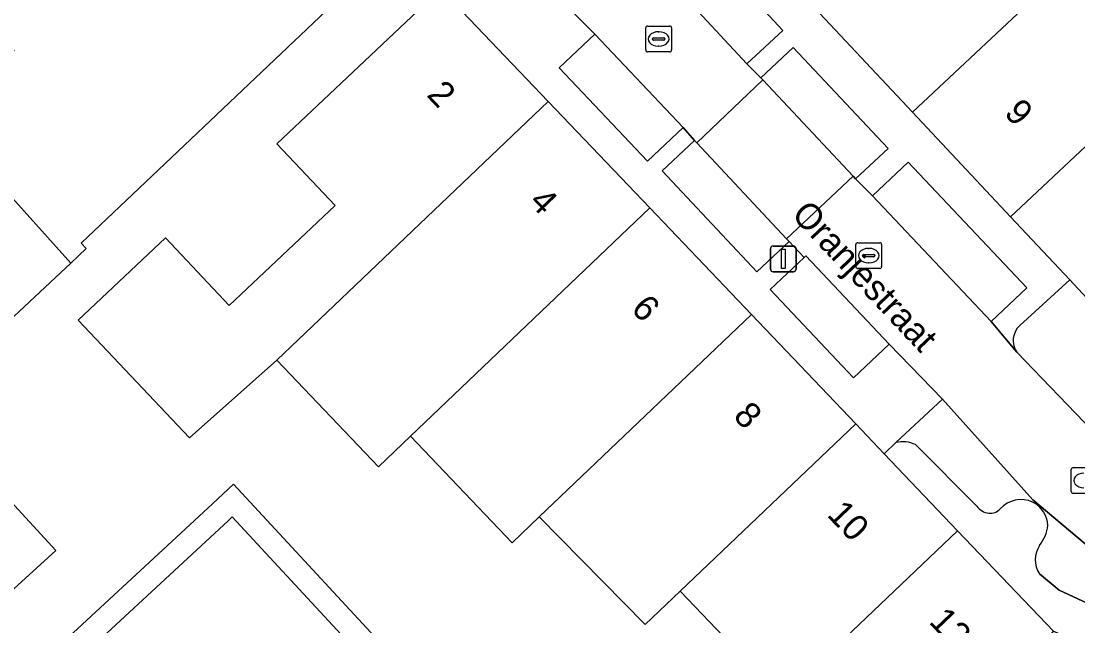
# Model space of a CAD drawing. Extents: x 160663 to 161506, y 382245 to 383291.
# Drawn here: x 160812.75 to 160853.7, y 383003.62 to 383027.06 of the extents above; entities that cross this region are included whole.
import ezdxf

# ---------------------------------------------------------------- set-up
doc = ezdxf.new("R2010")
doc.units = 0
for name, color, linetype in [('IMGEO_Erf', 7, 'Continuous'), ('IMGEO_Groenvoorziening', 7, 'Continuous'), ('IMGEO_Kolk', 7, 'Continuous'), ('IMGEO_Lichtmast', 7, 'Continuous'), ('IMGEO_Openbare_ruimte_label', 7, 'Continuous'), ('IMGEO_Pand', 7, 'Continuous'), ('IMGEO_Pand_nummerreeks', 7, 'Continuous'), ('IMGEO_Parkeervlak_open', 7, 'Continuous'), ('IMGEO_Voetpad_open', 7, 'Continuous'), ('IMGEO_Woonerf_open', 7, 'Continuous')]:
    doc.layers.add(name, color=color, linetype=linetype)

msp = doc.modelspace()

# ---------------------------------------------------------------- linework, layer by layer
at = {"layer": 'IMGEO_Erf'}
for points in [[(160826.068, 383028.889), (160815.072, 383018.458), (160815.277, 383018.246), (160814.674, 383017.683), (160808.861, 383012.25)], [(160842.238, 383000.83), (160838.295, 383004.966), (160836.938, 383003.672), (160832.829, 383007.846), (160832.487, 383007.521), (160831.777, 383006.845), (160827.844, 383010.976), (160826.599, 383009.788), (160822.658, 383013.921), (160819.271, 383010.907), (160814.967, 383015.464), (160818.347, 383018.656), (160820.818, 383016.038), (160824.925, 383019.917), (160822.666, 383022.308), (160829.02, 383028.308)], [(160813.018, 383001.742), (160820.162, 383008.359), (160820.979, 383009.117), (160827.916, 383001.628)], [(160812.633, 383008.14), (160814.093, 383006.549), (160812.326, 383004.927)], [(160827.256, 383001.016), (160820.93, 383007.845), (160820.773, 383007.699), (160813.63, 383001.082)]]:
    msp.add_lwpolyline(points, dxfattribs=at)
at = {"layer": 'IMGEO_Groenvoorziening'}
for points in [[(160841.416, 383024.862), (160841.493, 383024.78), (160844.995, 383021.047), (160845.091, 383020.945), (160846.349, 383022.125), (160842.674, 383026.042)], [(160837.594, 383021.26), (160841.263, 383017.349), (160842.515, 383018.523), (160842.417, 383018.628), (160838.938, 383022.336), (160838.846, 383022.434)]]:
    msp.add_lwpolyline(points, close=True, dxfattribs=at)
at = {"layer": 'IMGEO_Kolk'}
for p, q in [((160837.031, 383026.867), (160837.883, 383026.867)), ((160836.956, 383025.941), (160836.956, 383026.793)), ((160837.258, 383026.41), (160837.656, 383026.41)), ((160837.444, 383026.647), (160837.469, 383026.647)), ((160837.957, 383026.793), (160837.957, 383025.941)), ((160837.215, 383026.361), (160837.215, 383026.373)), ((160837.653, 383026.324), (160837.255, 383026.324)), ((160837.467, 383026.087), (160837.442, 383026.087)), ((160837.699, 383026.373), (160837.699, 383026.361)), ((160837.883, 383025.867), (160837.031, 383025.867)), ((160845.097, 383017.546), (160845.097, 383018.398)), ((160845.172, 383018.472), (160846.024, 383018.472)), ((160845.585, 383018.252), (160845.61, 383018.252)), ((160846.098, 383018.398), (160846.098, 383017.546)), ((160845.356, 383017.966), (160845.356, 383017.978)), ((160845.794, 383017.929), (160845.396, 383017.929)), ((160845.399, 383018.015), (160845.797, 383018.015)), ((160845.84, 383017.978), (160845.84, 383017.966)), ((160846.024, 383017.472), (160845.172, 383017.472)), ((160845.608, 383017.692), (160845.583, 383017.692)), ((160853.443, 383008.833), (160853.443, 383009.685)), ((160853.518, 383009.759), (160854.37, 383009.759)), ((160854.37, 383008.759), (160853.518, 383008.759))]:
    msp.add_line(p, q, dxfattribs=at)
for points in [[(160837.031, 383026.867), (160837.883, 383026.867)], [(160836.956, 383025.941), (160836.956, 383026.793)], [(160837.957, 383026.793), (160837.957, 383025.941)], [(160837.883, 383025.867), (160837.031, 383025.867)], [(160845.097, 383017.546), (160845.097, 383018.398)], [(160845.172, 383018.472), (160846.024, 383018.472)], [(160846.098, 383018.398), (160846.098, 383017.546)], [(160846.024, 383017.472), (160845.172, 383017.472)], [(160853.443, 383008.833), (160853.443, 383009.685)], [(160853.518, 383009.759), (160854.37, 383009.759)], [(160854.37, 383008.759), (160853.518, 383008.759)]]:
    msp.add_lwpolyline(points, dxfattribs=at)
for centre, radius, start, end in [((160837.033, 383026.791), 0.0765, 91.552, 178.448), ((160837.033, 383026.791), 0.0765, 91.552, 178.448), ((160837.881, 383026.791), 0.0765, 1.552, 88.448), ((160837.881, 383026.791), 0.0765, 1.552, 88.448), ((160837.255, 383026.37), 0.0403, 85.8775, 175.7526), ((160837.66, 383026.372), 0.0386, 1.7309, 96.639), ((160837.252, 383026.36), 0.0366, 178.938, 274.7102), ((160837.656, 383026.367), 0.043, 264.8664, 352.4533), ((160837.033, 383025.943), 0.0765, 181.552, 268.448), ((160837.033, 383025.943), 0.0765, 181.552, 268.448), ((160837.881, 383025.943), 0.0765, 271.552, 358.448), ((160837.881, 383025.943), 0.0765, 271.552, 358.448), ((160845.174, 383018.396), 0.0765, 91.552, 178.448), ((160845.174, 383018.396), 0.0765, 91.552, 178.448), ((160846.022, 383018.396), 0.0765, 1.552, 88.448), ((160846.022, 383018.396), 0.0765, 1.552, 88.448), ((160845.396, 383017.975), 0.0403, 85.8775, 175.7526), ((160845.393, 383017.965), 0.0366, 178.938, 274.7102), ((160845.797, 383017.972), 0.043, 264.8664, 352.4533), ((160845.801, 383017.977), 0.0386, 1.7309, 96.639), ((160845.174, 383017.548), 0.0765, 181.552, 268.448), ((160845.174, 383017.548), 0.0765, 181.552, 268.448), ((160846.022, 383017.548), 0.0765, 271.552, 358.448), ((160846.022, 383017.548), 0.0765, 271.552, 358.448), ((160853.52, 383009.683), 0.0765, 91.552, 178.448), ((160853.52, 383009.683), 0.0765, 91.552, 178.448), ((160853.52, 383008.835), 0.0765, 181.552, 268.448), ((160853.52, 383008.835), 0.0765, 181.552, 268.448)]:
    msp.add_arc(centre, radius, start, end, dxfattribs=at)
for centre, major_axis, ratio, start_param, end_param in [((160837.443, 383026.367), (-0.387, 0.002), 0.722429, 4.712389, 7.853982), ((160837.468, 383026.367), (-0.39, 0.002), 0.717154, 1.570796, 4.712389), ((160845.584, 383017.972), (-0.387, 0.002), 0.722429, 4.712389, 7.853982), ((160845.609, 383017.972), (-0.39, 0.002), 0.717154, 1.570796, 4.712389), ((160853.93, 383009.259), (-0.387, 0.002), 0.722429, 4.712389, 7.853982)]:
    msp.add_ellipse(centre, major_axis=major_axis, ratio=ratio, start_param=start_param, end_param=end_param, dxfattribs=at)
at = {"layer": 'IMGEO_Lichtmast'}
for p, q in [((160841.791, 383017.444), (160841.791, 383018.244)), ((160841.791, 383018.244), (160841.791, 383017.444)), ((160841.891, 383018.344), (160842.681, 383018.344)), ((160842.681, 383018.344), (160841.891, 383018.344)), ((160842.781, 383018.244), (160842.781, 383017.444)), ((160842.781, 383017.444), (160842.781, 383018.244)), ((160842.681, 383017.344), (160841.891, 383017.344)), ((160841.891, 383017.344), (160842.681, 383017.344))]:
    msp.add_line(p, q, dxfattribs=at)
msp.add_lwpolyline([(160842.211, 383018.219), (160842.361, 383018.219), (160842.361, 383017.469), (160842.211, 383017.469), (160842.211, 383018.219)], dxfattribs=at)
for centre, start, end in [((160841.891, 383018.244), 90, 180), ((160841.891, 383018.244), 90, 180), ((160842.681, 383018.244), 0, 90), ((160842.681, 383018.244), 360, 90), ((160841.891, 383017.444), 180, 270), ((160841.891, 383017.444), 180, 270), ((160842.681, 383017.444), 270, 0), ((160842.681, 383017.444), 270, 0)]:
    msp.add_arc(centre, 0.1, start, end, dxfattribs=at)
at = {"layer": 'IMGEO_Pand'}
for points in [[(160808.25, 383043.991), (160805.771, 383046.596), (160805.74, 383046.629), (160799.131, 383040.441), (160798.881, 383040.207), (160811.78, 383026.66), (160812.484, 383025.921), (160809.853, 383023.497), (160809.603, 383023.267), (160811.497, 383021.202), (160814.674, 383017.683), (160815.277, 383018.246), (160815.072, 383018.458), (160826.068, 383028.889), (160823.688, 383031.397), (160824.264, 383031.944), (160821.689, 383034.658), (160821.562, 383034.792), (160819.167, 383032.52)], [(160860.118, 383035.56), (160858.099, 383037.712), (160853.326, 383033.233), (160851.546, 383035.13), (160849.686, 383033.385), (160843.494, 383027.575), (160847.294, 383023.525)], [(160847.294, 383023.525), (160851.095, 383019.475), (160857.315, 383025.312), (160855.665, 383027.071), (160862.269, 383033.267), (160860.118, 383035.56)], [(160866.061, 383025.903), (160867.773, 383027.51), (160865.686, 383029.735), (160859.027, 383023.487), (160857.315, 383025.312), (160851.095, 383019.475), (160853.385, 383017.034), (160854.895, 383015.425)], [(160822.658, 383013.921), (160833.176, 383023.95), (160829.02, 383028.308), (160822.666, 383022.308), (160824.925, 383019.917), (160820.818, 383016.038), (160818.347, 383018.656), (160814.967, 383015.464), (160819.271, 383010.907)], [(160822.658, 383013.921), (160826.599, 383009.788), (160827.844, 383010.976), (160837.116, 383019.818), (160833.176, 383023.95)], [(160814.674, 383017.683), (160811.497, 383021.202), (160809.467, 383019.307), (160805.883, 383023.157), (160802.091, 383019.626), (160805.737, 383015.711), (160808.861, 383012.25)], [(160841.058, 383015.684), (160837.116, 383019.818), (160827.844, 383010.976), (160831.777, 383006.845), (160832.487, 383007.521), (160832.829, 383007.846)], [(160808.861, 383012.25), (160805.737, 383015.711), (160803.824, 383013.902), (160800.177, 383017.817), (160796.388, 383014.288), (160800.016, 383010.405), (160803.219, 383006.978), (160806.23, 383009.792), (160808.935, 383006.845), (160810.002, 383005.682), (160810.88, 383006.502), (160812.326, 383004.927), (160814.093, 383006.549), (160812.633, 383008.14), (160811.566, 383009.303)], [(160845.095, 383011.451), (160841.058, 383015.684), (160832.829, 383007.846), (160836.938, 383003.672), (160838.295, 383004.966)], [(160838.295, 383004.966), (160842.238, 383000.83), (160849.043, 383007.311), (160846.201, 383010.291), (160845.095, 383011.451)], [(160852.76, 383003.413), (160849.043, 383007.311), (160842.238, 383000.83), (160844.266, 382998.703), (160847.11, 382995.719), (160850.253, 383000)]]:
    msp.add_lwpolyline(points, close=True, dxfattribs=at)
at = {"layer": 'IMGEO_Parkeervlak_open'}
for points in [[(160842.27, 383026.696), (160839.526, 383029.653), (160838.133, 383028.361), (160840.877, 383025.404)], [(160834.985, 383026.55), (160833.606, 383025.243), (160837.03, 383021.628), (160838.409, 383022.935)], [(160851.718, 383016.726), (160847.121, 383021.587), (160845.741, 383020.282), (160850.338, 383015.421)], [(160841.777, 383016.664), (160845.009, 383013.24), (160846.391, 383014.544), (160843.159, 383017.968), (160843.092, 383017.905)]]:
    msp.add_lwpolyline(points, close=True, dxfattribs=at)
for points in [[(160857.203, 383005.505), (160854.229, 383006.596), (160851.956, 383008.511), (160848.451, 383012.41), (160846.651, 383010.726)], [(160847.41, 383010.647), (160849.781, 383008.26)], [(160852.212, 383005.642), (160852.982, 383005.003), (160854.062, 383004.504), (160856.271, 383003.665), (160856.31, 383003.651), (160856.947, 383005.386)]]:
    msp.add_lwpolyline(points, dxfattribs=at)
for centre, radius, start, end in [((160846.918, 383009.602), 1.155, 64.7726, 103.343), ((160851.499, 383007.422), 1.096, 65.7446, 137.592), ((160851.459, 383007.457), 1.081, 2.9014, 63.071), ((160850.334, 383008.679), 0.694, 217.1518, 263.0963), ((160850.309, 383008.489), 0.503, 263.3487, 319.2153), ((160850.938, 383007.724), 1.615, 322.5428, 352.4501), ((160853.056, 383006.186), 1.004, 146.3763, 212.7903)]:
    msp.add_arc(centre, radius, start, end, dxfattribs=at)
at = {"layer": 'IMGEO_Voetpad_open'}
for points in [[(160851.452, 383015.268), (160853.385, 383017.034), (160851.095, 383019.475), (160847.294, 383023.525), (160843.494, 383027.575), (160839.694, 383031.626), (160835.79, 383035.786), (160835.166, 383036.38), (160833.915, 383037.7), (160833.922, 383031.919), (160835.02, 383030.807)], [(160837.275, 383029.249), (160838.133, 383028.361), (160839.526, 383029.653), (160842.27, 383026.696), (160840.877, 383025.404), (160841.416, 383024.862), (160842.674, 383026.042), (160846.349, 383022.125), (160845.091, 383020.945), (160845.741, 383020.282), (160847.121, 383021.587), (160851.718, 383016.726), (160850.338, 383015.421), (160851.333, 383014.229)], [(160829.02, 383028.308), (160833.176, 383023.95), (160837.116, 383019.818), (160841.058, 383015.684), (160845.095, 383011.451), (160846.201, 383010.291), (160846.651, 383010.726), (160848.451, 383012.41), (160846.391, 383014.544), (160845.009, 383013.24), (160841.777, 383016.664), (160843.092, 383017.905), (160842.515, 383018.523), (160841.263, 383017.349), (160837.594, 383021.26), (160838.846, 383022.434), (160838.409, 383022.935), (160837.03, 383021.628), (160833.606, 383025.243), (160834.985, 383026.55), (160832.919, 383028.643)], [(160868.939, 383006.854), (160869.069, 383007.095), (160868.803, 383010.044), (160861.896, 383010.148), (160858.936, 383011.571), (160858.71, 383011.359), (160854.895, 383015.425), (160853.385, 383017.034), (160851.452, 383015.268)], [(160851.333, 383014.229), (160854.925, 383010.503), (160855.28, 383010.153), (160855.754, 383010.024), (160865.981, 383006.413), (160868.6, 383006.554)], [(160846.651, 383010.726), (160846.201, 383010.291), (160849.043, 383007.311), (160852.76, 383003.413), (160859.085, 383000.739), (160864.31, 383000.334), (160868.409, 383000), (160869.446, 383000.074), (160869.436, 383000.776), (160869.225, 383001.146)], [(160849.781, 383008.26), (160847.41, 383010.647)], [(160827.916, 383001.628), (160820.979, 383009.117), (160820.162, 383008.359), (160813.018, 383001.742)], [(160813.63, 383001.082), (160820.773, 383007.699), (160820.93, 383007.845), (160827.256, 383001.016)], [(160862.889, 383002.031), (160862.539, 383001.661), (160862.08, 383001.641), (160861.61, 383001.803), (160857.963, 383003.075), (160856.31, 383003.651), (160856.271, 383003.665), (160854.062, 383004.504), (160852.982, 383005.003), (160852.212, 383005.642)]]:
    msp.add_lwpolyline(points, dxfattribs=at)
for centre, radius, start, end in [((160851.997, 383014.679), 0.802, 132.792, 214.1404), ((160851.997, 383014.679), 0.802, 132.792, 214.1404), ((160846.918, 383009.602), 1.155, 64.7726, 103.343), ((160851.499, 383007.422), 1.096, 65.7446, 137.592), ((160851.459, 383007.457), 1.081, 2.9014, 63.071), ((160850.334, 383008.679), 0.694, 217.1518, 263.0963), ((160850.309, 383008.489), 0.503, 263.3487, 319.2153), ((160850.938, 383007.724), 1.615, 322.5428, 352.4501), ((160853.056, 383006.186), 1.004, 146.3763, 212.7903)]:
    msp.add_arc(centre, radius, start, end, dxfattribs=at)
at = {"layer": 'IMGEO_Woonerf_open'}
for points in [[(160811.67, 383048.249), (160810.842, 383047.549), (160811.385, 383046.982), (160822.4, 383035.318), (160824.955, 383032.612), (160825.199, 383032.355), (160825.379, 383032.534), (160826.571, 383033.716), (160829.093, 383031.176), (160828.676, 383030.764), (160830.091, 383029.331), (160832.919, 383028.643), (160834.985, 383026.55), (160838.409, 383022.935), (160838.846, 383022.434), (160838.938, 383022.336), (160841.493, 383024.78), (160841.416, 383024.862), (160840.877, 383025.404), (160838.133, 383028.361), (160837.275, 383029.249)], [(160854.925, 383010.503), (160851.333, 383014.229), (160850.338, 383015.421), (160845.741, 383020.282), (160845.091, 383020.945), (160844.995, 383021.047), (160842.417, 383018.628), (160842.515, 383018.523), (160843.092, 383017.905), (160843.159, 383017.968), (160846.391, 383014.544), (160848.451, 383012.41), (160851.956, 383008.511), (160854.229, 383006.596)]]:
    msp.add_lwpolyline(points, dxfattribs=at)
msp.add_lwpolyline([(160841.493, 383024.78), (160838.938, 383022.336), (160842.417, 383018.628), (160844.995, 383021.047)], close=True, dxfattribs=at)

# ---------------------------------------------------------------- texts
at = {"layer": 'IMGEO_Openbare_ruimte_label'}
msp.add_text('Oranjestraat', height=1, rotation=313.3796, dxfattribs=at).set_placement((160842.565, 383019.52))
at = {"layer": 'IMGEO_Pand_nummerreeks'}
for s, rotation, p in [('2', 313.6396, (160828.434, 383024.171)), ('9', 313.177, (160850.809, 383023.462)), ('4', 313.6396, (160832.391, 383020.02)), ('6', 313.642, (160836.348, 383015.871)), ('8', 313.642, (160840.308, 383011.719)), ('10', 313.6396, (160843.945, 383007.903)), ('12', 313.642, (160847.898, 383003.759))]:
    msp.add_text(s, height=1, rotation=rotation, dxfattribs=at).set_placement(p)

doc.saveas('drawing.dxf')
